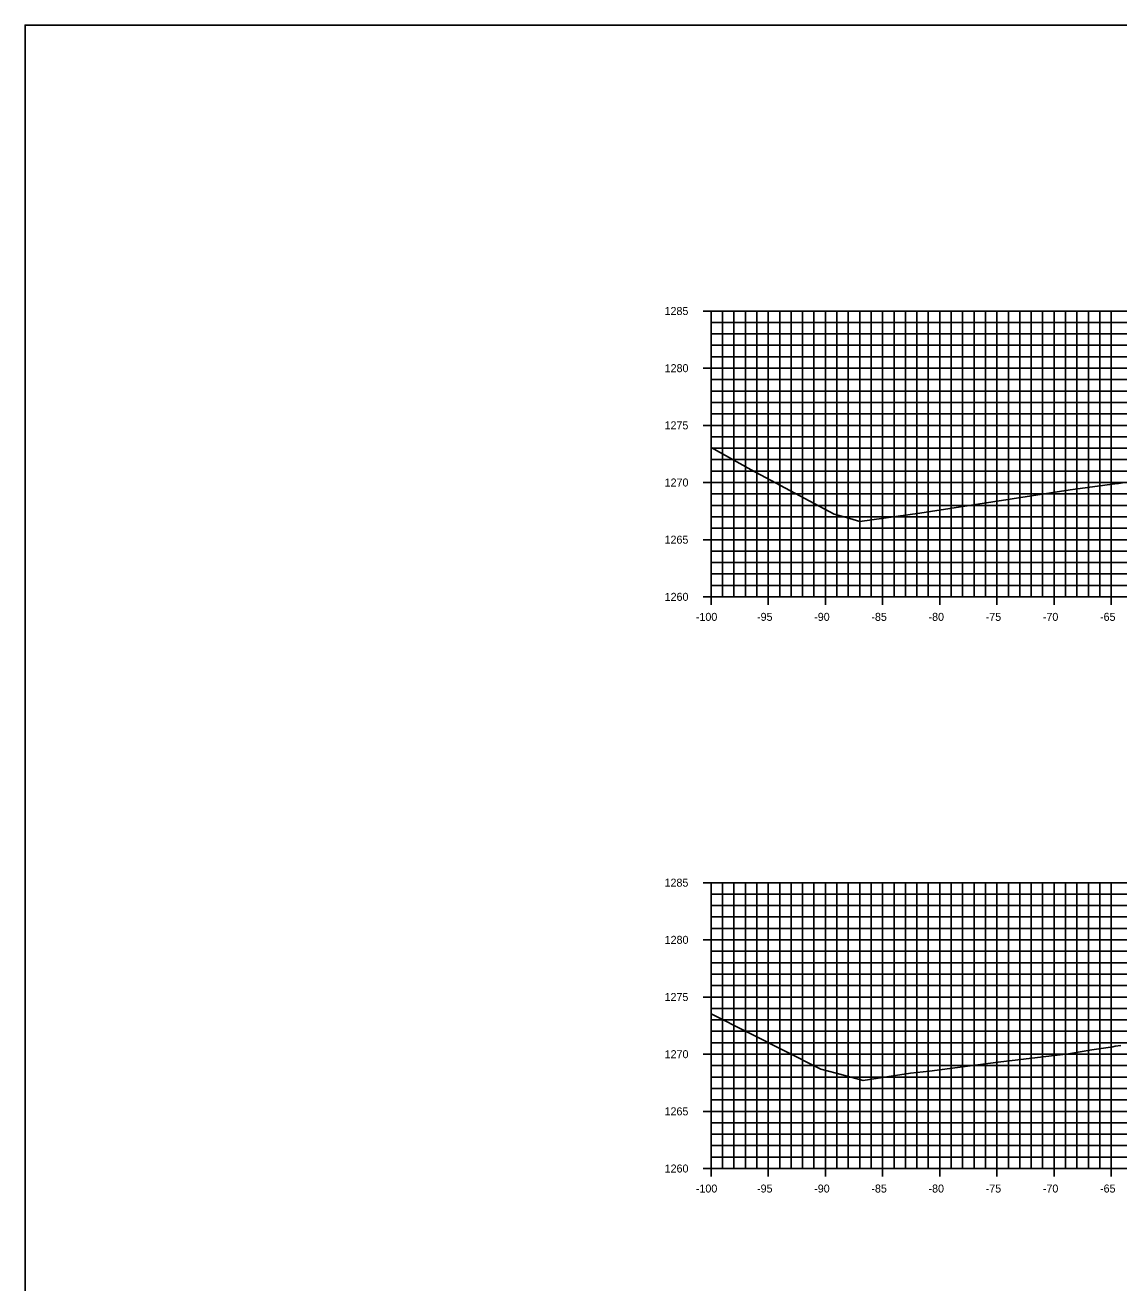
# Model space of a CAD drawing. Extents: x 674939 to 678919, y 750652 to 765176.
# Drawn here: x 678578.5 to 678674.2, y 756782.6 to 756892.6 of the extents above; entities that cross this region are included whole.
import ezdxf

# ---------------------------------------------------------------- set-up
doc = ezdxf.new("R2010")
doc.units = 0
for name, color, linetype in [('R_Axis', 7, 'Continuous'), ('R_Axis Annot', 7, 'Continuous'), ('R_Exist Surface', 7, 'Continuous'), ('R_Grid', 7, 'Continuous'), ('R_No Plot', 7, 'Continuous')]:
    doc.layers.add(name, color=color, linetype=linetype)

msp = doc.modelspace()

# ---------------------------------------------------------------- linework, layer by layer
at = {"layer": 'R_Axis'}
for p, q in [((678637.83, 756867.55), (678639.23, 756867.55)), ((678638.53, 756842.55), (678638.53, 756867.55)), ((678638.53, 756866.55), (678638.88, 756866.55)), ((678638.53, 756865.55), (678638.88, 756865.55)), ((678638.53, 756864.55), (678638.88, 756864.55)), ((678638.53, 756863.55), (678638.88, 756863.55)), ((678637.83, 756862.55), (678639.23, 756862.55)), ((678638.53, 756861.55), (678638.88, 756861.55)), ((678638.53, 756860.55), (678638.88, 756860.55)), ((678638.53, 756859.55), (678638.88, 756859.55)), ((678638.53, 756858.55), (678638.88, 756858.55)), ((678637.83, 756857.55), (678639.23, 756857.55)), ((678638.53, 756856.55), (678638.88, 756856.55)), ((678638.53, 756855.55), (678638.88, 756855.55)), ((678638.53, 756854.55), (678638.88, 756854.55)), ((678638.53, 756853.55), (678638.88, 756853.55)), ((678637.83, 756852.55), (678639.23, 756852.55)), ((678638.53, 756851.55), (678638.88, 756851.55)), ((678638.53, 756850.55), (678638.88, 756850.55)), ((678638.53, 756849.55), (678638.88, 756849.55)), ((678638.53, 756848.55), (678638.88, 756848.55)), ((678637.83, 756847.55), (678639.23, 756847.55)), ((678638.53, 756846.55), (678638.88, 756846.55)), ((678638.53, 756845.55), (678638.88, 756845.55)), ((678638.53, 756844.55), (678638.88, 756844.55)), ((678638.53, 756843.55), (678638.88, 756843.55)), ((678638.53, 756841.85), (678638.53, 756843.25)), ((678643.53, 756841.85), (678643.53, 756843.25)), ((678648.53, 756841.85), (678648.53, 756843.25)), ((678653.53, 756841.85), (678653.53, 756843.25)), ((678658.53, 756841.85), (678658.53, 756843.25)), ((678663.53, 756841.85), (678663.53, 756843.25)), ((678668.53, 756841.85), (678668.53, 756843.25)), ((678673.53, 756841.85), (678673.53, 756843.25)), ((678637.83, 756842.55), (678639.23, 756842.55)), ((678638.53, 756842.55), (678838.53, 756842.55)), ((678637.83, 756817.55), (678639.23, 756817.55)), ((678638.53, 756792.55), (678638.53, 756817.55)), ((678638.53, 756816.55), (678638.88, 756816.55)), ((678638.53, 756815.55), (678638.88, 756815.55)), ((678638.53, 756814.55), (678638.88, 756814.55)), ((678638.53, 756813.55), (678638.88, 756813.55)), ((678637.83, 756812.55), (678639.23, 756812.55)), ((678638.53, 756811.55), (678638.88, 756811.55)), ((678638.53, 756810.55), (678638.88, 756810.55)), ((678638.53, 756809.55), (678638.88, 756809.55)), ((678638.53, 756808.55), (678638.88, 756808.55)), ((678637.83, 756807.55), (678639.23, 756807.55)), ((678638.53, 756806.55), (678638.88, 756806.55)), ((678638.53, 756805.55), (678638.88, 756805.55)), ((678638.53, 756804.55), (678638.88, 756804.55)), ((678638.53, 756803.55), (678638.88, 756803.55)), ((678637.83, 756802.55), (678639.23, 756802.55)), ((678638.53, 756801.55), (678638.88, 756801.55)), ((678638.53, 756800.55), (678638.88, 756800.55)), ((678638.53, 756799.55), (678638.88, 756799.55)), ((678638.53, 756798.55), (678638.88, 756798.55)), ((678637.83, 756797.55), (678639.23, 756797.55)), ((678638.53, 756796.55), (678638.88, 756796.55)), ((678638.53, 756795.55), (678638.88, 756795.55)), ((678638.53, 756794.55), (678638.88, 756794.55)), ((678638.53, 756793.55), (678638.88, 756793.55)), ((678637.83, 756792.55), (678639.23, 756792.55)), ((678638.53, 756791.85), (678638.53, 756793.25)), ((678638.53, 756792.55), (678838.53, 756792.55)), ((678643.53, 756791.85), (678643.53, 756793.25)), ((678648.53, 756791.85), (678648.53, 756793.25)), ((678653.53, 756791.85), (678653.53, 756793.25)), ((678658.53, 756791.85), (678658.53, 756793.25)), ((678663.53, 756791.85), (678663.53, 756793.25)), ((678668.53, 756791.85), (678668.53, 756793.25)), ((678673.53, 756791.85), (678673.53, 756793.25))]:
    msp.add_line(p, q, dxfattribs=at)
at = {"layer": 'R_Exist Surface'}
for points in [[(678638.53, 756855.6), (678642.05, 756853.67), (678649.3, 756849.77), (678650.37, 756849.49), (678651.55, 756849.14), (678656.78, 756849.86), (678657.35, 756849.95), (678661.48, 756850.59), (678669.95, 756851.91), (678670.37, 756851.97), (678674.04, 756852.46), (678674.05, 756852.46), (678674.1, 756852.47), (678674.17, 756852.47), (678674.69, 756852.54)], [(678638.53, 756806.08), (678645.02, 756802.82), (678648.12, 756801.24), (678649.46, 756800.88), (678651.82, 756800.24), (678655.96, 756800.88), (678657.64, 756801.06), (678663.63, 756801.86), (678669.8, 756802.59), (678671.83, 756802.92), (678673.67, 756803.2), (678673.87, 756803.24), (678674.38, 756803.3)]]:
    msp.add_lwpolyline(points, dxfattribs=at)
at = {"layer": 'R_Grid'}
for p, q in [((678638.53, 756867.55), (678838.53, 756867.55)), ((678638.53, 756842.55), (678638.53, 756867.55)), ((678639.53, 756842.55), (678639.53, 756867.55)), ((678640.53, 756842.55), (678640.53, 756867.55)), ((678641.53, 756842.55), (678641.53, 756867.55)), ((678642.53, 756842.55), (678642.53, 756867.55)), ((678643.53, 756842.55), (678643.53, 756867.55)), ((678644.53, 756842.55), (678644.53, 756867.55)), ((678645.53, 756842.55), (678645.53, 756867.55)), ((678646.53, 756842.55), (678646.53, 756867.55)), ((678647.53, 756842.55), (678647.53, 756867.55)), ((678648.53, 756842.55), (678648.53, 756867.55)), ((678649.53, 756842.55), (678649.53, 756867.55)), ((678650.53, 756842.55), (678650.53, 756867.55)), ((678651.53, 756842.55), (678651.53, 756867.55)), ((678652.53, 756842.55), (678652.53, 756867.55)), ((678653.53, 756842.55), (678653.53, 756867.55)), ((678654.53, 756842.55), (678654.53, 756867.55)), ((678655.53, 756842.55), (678655.53, 756867.55)), ((678656.53, 756842.55), (678656.53, 756867.55)), ((678657.53, 756842.55), (678657.53, 756867.55)), ((678658.53, 756842.55), (678658.53, 756867.55)), ((678659.53, 756842.55), (678659.53, 756867.55)), ((678660.53, 756842.55), (678660.53, 756867.55)), ((678661.53, 756842.55), (678661.53, 756867.55)), ((678662.53, 756842.55), (678662.53, 756867.55)), ((678663.53, 756842.55), (678663.53, 756867.55)), ((678664.53, 756842.55), (678664.53, 756867.55)), ((678665.53, 756842.55), (678665.53, 756867.55)), ((678666.53, 756842.55), (678666.53, 756867.55)), ((678667.53, 756842.55), (678667.53, 756867.55)), ((678668.53, 756842.55), (678668.53, 756867.55)), ((678669.53, 756842.55), (678669.53, 756867.55)), ((678670.53, 756842.55), (678670.53, 756867.55)), ((678671.53, 756842.55), (678671.53, 756867.55)), ((678672.53, 756842.55), (678672.53, 756867.55)), ((678673.53, 756842.55), (678673.53, 756867.55)), ((678638.53, 756866.55), (678838.53, 756866.55)), ((678638.53, 756865.55), (678838.53, 756865.55)), ((678638.53, 756864.55), (678838.53, 756864.55)), ((678638.53, 756863.55), (678838.53, 756863.55)), ((678638.53, 756862.55), (678838.53, 756862.55)), ((678638.53, 756861.55), (678838.53, 756861.55)), ((678638.53, 756860.55), (678838.53, 756860.55)), ((678638.53, 756859.55), (678838.53, 756859.55)), ((678638.53, 756858.55), (678838.53, 756858.55)), ((678638.53, 756857.55), (678838.53, 756857.55)), ((678638.53, 756856.55), (678838.53, 756856.55)), ((678638.53, 756855.55), (678838.53, 756855.55)), ((678638.53, 756854.55), (678838.53, 756854.55)), ((678638.53, 756853.55), (678838.53, 756853.55)), ((678638.53, 756852.55), (678838.53, 756852.55)), ((678638.53, 756851.55), (678838.53, 756851.55)), ((678638.53, 756850.55), (678838.53, 756850.55)), ((678638.53, 756849.55), (678838.53, 756849.55)), ((678638.53, 756848.55), (678838.53, 756848.55)), ((678638.53, 756847.55), (678838.53, 756847.55)), ((678638.53, 756846.55), (678838.53, 756846.55)), ((678638.53, 756845.55), (678838.53, 756845.55)), ((678638.53, 756844.55), (678838.53, 756844.55)), ((678638.53, 756843.55), (678838.53, 756843.55)), ((678638.53, 756842.55), (678838.53, 756842.55)), ((678638.53, 756817.55), (678838.53, 756817.55)), ((678638.53, 756792.55), (678638.53, 756817.55)), ((678638.53, 756816.55), (678838.53, 756816.55)), ((678639.53, 756792.55), (678639.53, 756817.55)), ((678640.53, 756792.55), (678640.53, 756817.55)), ((678641.53, 756792.55), (678641.53, 756817.55)), ((678642.53, 756792.55), (678642.53, 756817.55)), ((678643.53, 756792.55), (678643.53, 756817.55)), ((678644.53, 756792.55), (678644.53, 756817.55)), ((678645.53, 756792.55), (678645.53, 756817.55)), ((678646.53, 756792.55), (678646.53, 756817.55)), ((678647.53, 756792.55), (678647.53, 756817.55)), ((678648.53, 756792.55), (678648.53, 756817.55)), ((678649.53, 756792.55), (678649.53, 756817.55)), ((678650.53, 756792.55), (678650.53, 756817.55)), ((678651.53, 756792.55), (678651.53, 756817.55)), ((678652.53, 756792.55), (678652.53, 756817.55)), ((678653.53, 756792.55), (678653.53, 756817.55)), ((678654.53, 756792.55), (678654.53, 756817.55)), ((678655.53, 756792.55), (678655.53, 756817.55)), ((678656.53, 756792.55), (678656.53, 756817.55)), ((678657.53, 756792.55), (678657.53, 756817.55)), ((678658.53, 756792.55), (678658.53, 756817.55)), ((678659.53, 756792.55), (678659.53, 756817.55)), ((678660.53, 756792.55), (678660.53, 756817.55)), ((678661.53, 756792.55), (678661.53, 756817.55)), ((678662.53, 756792.55), (678662.53, 756817.55)), ((678663.53, 756792.55), (678663.53, 756817.55)), ((678664.53, 756792.55), (678664.53, 756817.55)), ((678665.53, 756792.55), (678665.53, 756817.55)), ((678666.53, 756792.55), (678666.53, 756817.55)), ((678667.53, 756792.55), (678667.53, 756817.55)), ((678668.53, 756792.55), (678668.53, 756817.55)), ((678669.53, 756792.55), (678669.53, 756817.55)), ((678670.53, 756792.55), (678670.53, 756817.55)), ((678671.53, 756792.55), (678671.53, 756817.55)), ((678672.53, 756792.55), (678672.53, 756817.55)), ((678673.53, 756792.55), (678673.53, 756817.55)), ((678638.53, 756815.55), (678838.53, 756815.55)), ((678638.53, 756814.55), (678838.53, 756814.55)), ((678638.53, 756813.55), (678838.53, 756813.55)), ((678638.53, 756812.55), (678838.53, 756812.55)), ((678638.53, 756811.55), (678838.53, 756811.55)), ((678638.53, 756810.55), (678838.53, 756810.55)), ((678638.53, 756809.55), (678838.53, 756809.55)), ((678638.53, 756808.55), (678838.53, 756808.55)), ((678638.53, 756807.55), (678838.53, 756807.55)), ((678638.53, 756806.55), (678838.53, 756806.55)), ((678638.53, 756805.55), (678838.53, 756805.55)), ((678638.53, 756804.55), (678838.53, 756804.55)), ((678638.53, 756803.55), (678838.53, 756803.55)), ((678638.53, 756802.55), (678838.53, 756802.55)), ((678638.53, 756801.55), (678838.53, 756801.55)), ((678638.53, 756800.55), (678838.53, 756800.55)), ((678638.53, 756799.55), (678838.53, 756799.55)), ((678638.53, 756798.55), (678838.53, 756798.55)), ((678638.53, 756797.55), (678838.53, 756797.55)), ((678638.53, 756796.55), (678838.53, 756796.55)), ((678638.53, 756795.55), (678838.53, 756795.55)), ((678638.53, 756794.55), (678838.53, 756794.55)), ((678638.53, 756793.55), (678838.53, 756793.55)), ((678638.53, 756792.55), (678838.53, 756792.55))]:
    msp.add_line(p, q, dxfattribs=at)
at = {"layer": 'R_No Plot'}
msp.add_lwpolyline([(678578.53, 756672.55), (678918.53, 756672.55), (678918.53, 756892.55), (678578.53, 756892.55)], close=True, dxfattribs=at)

# ---------------------------------------------------------------- texts
at = {"layer": 'R_Axis Annot'}
for s, p in [('1285', (678634.46, 756867.2)), ('1280', (678634.47, 756862.2)), ('1275', (678634.46, 756857.2)), ('1270', (678634.47, 756852.2)), ('1265', (678634.46, 756847.2)), ('1260', (678634.47, 756842.2)), ('-100', (678637.2, 756840.45)), ('-95', (678642.55, 756840.45)), ('-90', (678647.55, 756840.45)), ('-85', (678652.55, 756840.45)), ('-80', (678657.55, 756840.45)), ('-75', (678662.55, 756840.45)), ('-70', (678667.55, 756840.45)), ('-65', (678672.55, 756840.45)), ('1285', (678634.46, 756817.2)), ('1280', (678634.47, 756812.2)), ('1275', (678634.46, 756807.2)), ('1270', (678634.47, 756802.2)), ('1265', (678634.46, 756797.2)), ('1260', (678634.47, 756792.2)), ('-100', (678637.2, 756790.45)), ('-95', (678642.55, 756790.45)), ('-90', (678647.55, 756790.45)), ('-85', (678652.55, 756790.45)), ('-80', (678657.55, 756790.45)), ('-75', (678662.55, 756790.45)), ('-70', (678667.55, 756790.45)), ('-65', (678672.55, 756790.45))]:
    msp.add_text(s, height=0.7, dxfattribs=at).set_placement(p)

doc.saveas('drawing.dxf')
